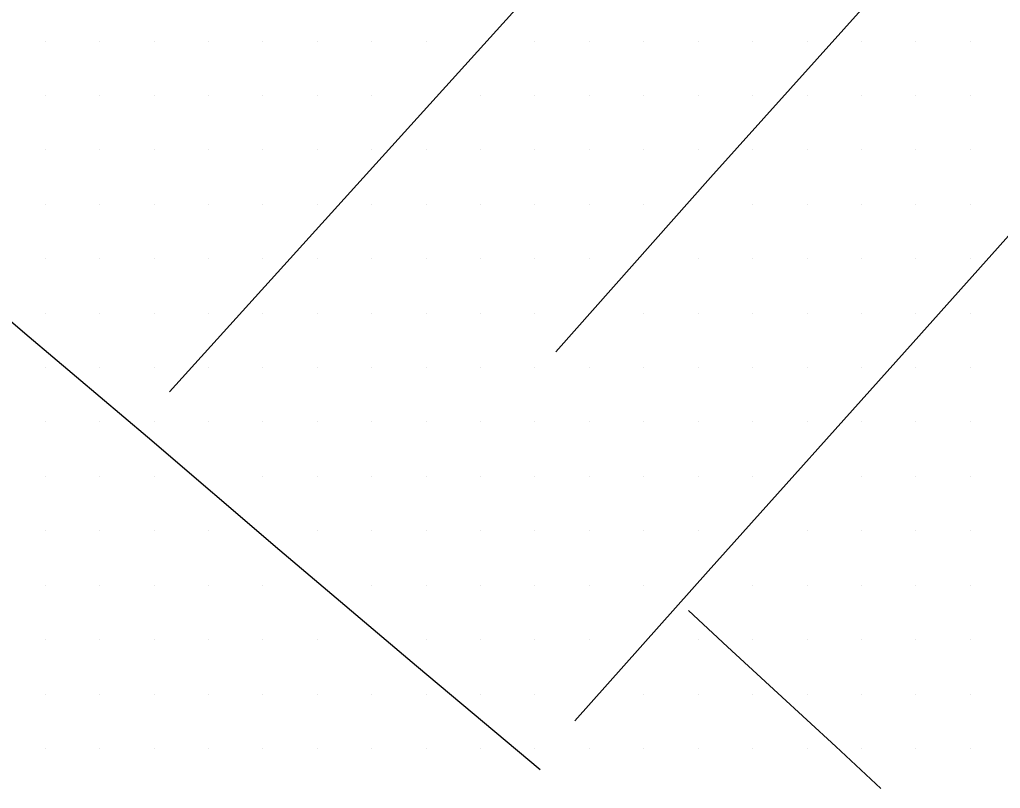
# Model space of a CAD drawing. Extents: x 1762120 to 1766775, y 709485 to 712965.
# Drawn here: x 1766222.57 to 1766267.63, y 710089.41 to 710124.74 of the extents above; entities that cross this region are included whole.
import ezdxf

# ---------------------------------------------------------------- set-up
doc = ezdxf.new("R2010")
doc.units = 0
doc.layers.add('Exist DTM Scan Elevation Point', color=7, linetype='Continuous')
doc.layers.add('Exist Roads EOT', color=7, linetype='Continuous')

msp = doc.modelspace()

# ---------------------------------------------------------------- linework, layer by layer
at = {"layer": 'Exist DTM Scan Elevation Point'}
for p, q in [((1766223.75, 710123.75), (1766223.75, 710123.75)), ((1766226.25, 710123.75), (1766226.25, 710123.75)), ((1766228.75, 710123.75), (1766228.75, 710123.75)), ((1766231.25, 710123.75), (1766231.25, 710123.75)), ((1766233.75, 710123.75), (1766233.75, 710123.75)), ((1766236.25, 710123.75), (1766236.25, 710123.75)), ((1766238.75, 710123.75), (1766238.75, 710123.75)), ((1766241.25, 710123.75), (1766241.25, 710123.75)), ((1766246.25, 710123.75), (1766246.25, 710123.75)), ((1766248.75, 710123.75), (1766248.75, 710123.75)), ((1766251.25, 710123.75), (1766251.25, 710123.75)), ((1766253.75, 710123.75), (1766253.75, 710123.75)), ((1766256.25, 710123.75), (1766256.25, 710123.75)), ((1766258.75, 710123.75), (1766258.75, 710123.75)), ((1766261.25, 710123.75), (1766261.25, 710123.75)), ((1766263.75, 710123.75), (1766263.75, 710123.75)), ((1766266.25, 710123.75), (1766266.25, 710123.75)), ((1766223.75, 710121.25), (1766223.75, 710121.25)), ((1766226.25, 710121.25), (1766226.25, 710121.25)), ((1766228.75, 710121.25), (1766228.75, 710121.25)), ((1766231.25, 710121.25), (1766231.25, 710121.25)), ((1766233.75, 710121.25), (1766233.75, 710121.25)), ((1766236.25, 710121.25), (1766236.25, 710121.25)), ((1766238.75, 710121.25), (1766238.75, 710121.25)), ((1766243.75, 710121.25), (1766243.75, 710121.25)), ((1766246.25, 710121.25), (1766246.25, 710121.25)), ((1766248.75, 710121.25), (1766248.75, 710121.25)), ((1766251.25, 710121.25), (1766251.25, 710121.25)), ((1766253.75, 710121.25), (1766253.75, 710121.25)), ((1766256.25, 710121.25), (1766256.25, 710121.25)), ((1766258.75, 710121.25), (1766258.75, 710121.25)), ((1766261.25, 710121.25), (1766261.25, 710121.25)), ((1766263.75, 710121.25), (1766263.75, 710121.25)), ((1766266.25, 710121.25), (1766266.25, 710121.25)), ((1766223.75, 710118.75), (1766223.75, 710118.75)), ((1766226.25, 710118.75), (1766226.25, 710118.75)), ((1766228.75, 710118.75), (1766228.75, 710118.75)), ((1766231.25, 710118.75), (1766231.25, 710118.75)), ((1766233.75, 710118.75), (1766233.75, 710118.75)), ((1766236.25, 710118.75), (1766236.25, 710118.75)), ((1766238.75, 710118.75), (1766238.75, 710118.75)), ((1766241.25, 710118.75), (1766241.25, 710118.75)), ((1766243.75, 710118.75), (1766243.75, 710118.75)), ((1766246.25, 710118.75), (1766246.25, 710118.75)), ((1766248.75, 710118.75), (1766248.75, 710118.75)), ((1766251.25, 710118.75), (1766251.25, 710118.75)), ((1766253.75, 710118.75), (1766253.75, 710118.75)), ((1766256.25, 710118.75), (1766256.25, 710118.75)), ((1766258.75, 710118.75), (1766258.75, 710118.75)), ((1766261.25, 710118.75), (1766261.25, 710118.75)), ((1766263.75, 710118.75), (1766263.75, 710118.75)), ((1766266.25, 710118.75), (1766266.25, 710118.75)), ((1766223.75, 710116.25), (1766223.75, 710116.25)), ((1766226.25, 710116.25), (1766226.25, 710116.25)), ((1766228.75, 710116.25), (1766228.75, 710116.25)), ((1766231.25, 710116.25), (1766231.25, 710116.25)), ((1766233.75, 710116.25), (1766233.75, 710116.25)), ((1766236.25, 710116.25), (1766236.25, 710116.25)), ((1766238.75, 710116.25), (1766238.75, 710116.25)), ((1766241.25, 710116.25), (1766241.25, 710116.25)), ((1766243.75, 710116.25), (1766243.75, 710116.25)), ((1766246.25, 710116.25), (1766246.25, 710116.25)), ((1766248.75, 710116.25), (1766248.75, 710116.25)), ((1766251.25, 710116.25), (1766251.25, 710116.25)), ((1766256.25, 710116.25), (1766256.25, 710116.25)), ((1766258.75, 710116.25), (1766258.75, 710116.25)), ((1766261.25, 710116.25), (1766261.25, 710116.25)), ((1766263.75, 710116.25), (1766263.75, 710116.25)), ((1766266.25, 710116.25), (1766266.25, 710116.25)), ((1766223.75, 710113.75), (1766223.75, 710113.75)), ((1766226.25, 710113.75), (1766226.25, 710113.75)), ((1766228.75, 710113.75), (1766228.75, 710113.75)), ((1766231.25, 710113.75), (1766231.25, 710113.75)), ((1766233.75, 710113.75), (1766233.75, 710113.75)), ((1766236.25, 710113.75), (1766236.25, 710113.75)), ((1766238.75, 710113.75), (1766238.75, 710113.75)), ((1766241.25, 710113.75), (1766241.25, 710113.75)), ((1766243.75, 710113.75), (1766243.75, 710113.75)), ((1766246.25, 710113.75), (1766246.25, 710113.75)), ((1766248.75, 710113.75), (1766248.75, 710113.75)), ((1766253.75, 710113.75), (1766253.75, 710113.75)), ((1766256.25, 710113.75), (1766256.25, 710113.75)), ((1766258.75, 710113.75), (1766258.75, 710113.75)), ((1766261.25, 710113.75), (1766261.25, 710113.75)), ((1766263.75, 710113.75), (1766263.75, 710113.75)), ((1766266.25, 710113.75), (1766266.25, 710113.75)), ((1766223.75, 710111.25), (1766223.75, 710111.25)), ((1766226.25, 710111.25), (1766226.25, 710111.25)), ((1766228.75, 710111.25), (1766228.75, 710111.25)), ((1766231.25, 710111.25), (1766231.25, 710111.25)), ((1766233.75, 710111.25), (1766233.75, 710111.25)), ((1766236.25, 710111.25), (1766236.25, 710111.25)), ((1766238.75, 710111.25), (1766238.75, 710111.25)), ((1766241.25, 710111.25), (1766241.25, 710111.25)), ((1766243.75, 710111.25), (1766243.75, 710111.25)), ((1766246.25, 710111.25), (1766246.25, 710111.25)), ((1766251.25, 710111.25), (1766251.25, 710111.25)), ((1766253.75, 710111.25), (1766253.75, 710111.25)), ((1766256.25, 710111.25), (1766256.25, 710111.25)), ((1766258.75, 710111.25), (1766258.75, 710111.25)), ((1766261.25, 710111.25), (1766261.25, 710111.25)), ((1766263.75, 710111.25), (1766263.75, 710111.25)), ((1766266.25, 710111.25), (1766266.25, 710111.25)), ((1766223.75, 710108.75), (1766223.75, 710108.75)), ((1766226.25, 710108.75), (1766226.25, 710108.75)), ((1766228.75, 710108.75), (1766228.75, 710108.75)), ((1766231.25, 710108.75), (1766231.25, 710108.75)), ((1766233.75, 710108.75), (1766233.75, 710108.75)), ((1766236.25, 710108.75), (1766236.25, 710108.75)), ((1766238.75, 710108.75), (1766238.75, 710108.75)), ((1766241.25, 710108.75), (1766241.25, 710108.75)), ((1766243.75, 710108.75), (1766243.75, 710108.75)), ((1766246.25, 710108.75), (1766246.25, 710108.75)), ((1766248.75, 710108.75), (1766248.75, 710108.75)), ((1766251.25, 710108.75), (1766251.25, 710108.75)), ((1766253.75, 710108.75), (1766253.75, 710108.75)), ((1766256.25, 710108.75), (1766256.25, 710108.75)), ((1766258.75, 710108.75), (1766258.75, 710108.75)), ((1766261.25, 710108.75), (1766261.25, 710108.75)), ((1766263.75, 710108.75), (1766263.75, 710108.75)), ((1766266.25, 710108.75), (1766266.25, 710108.75)), ((1766223.75, 710106.25), (1766223.75, 710106.25)), ((1766226.25, 710106.25), (1766226.25, 710106.25)), ((1766228.75, 710106.25), (1766228.75, 710106.25)), ((1766231.25, 710106.25), (1766231.25, 710106.25)), ((1766233.75, 710106.25), (1766233.75, 710106.25)), ((1766236.25, 710106.25), (1766236.25, 710106.25)), ((1766238.75, 710106.25), (1766238.75, 710106.25)), ((1766241.25, 710106.25), (1766241.25, 710106.25)), ((1766243.75, 710106.25), (1766243.75, 710106.25)), ((1766246.25, 710106.25), (1766246.25, 710106.25)), ((1766248.75, 710106.25), (1766248.75, 710106.25)), ((1766251.25, 710106.25), (1766251.25, 710106.25)), ((1766253.75, 710106.25), (1766253.75, 710106.25)), ((1766256.25, 710106.25), (1766256.25, 710106.25)), ((1766258.75, 710106.25), (1766258.75, 710106.25)), ((1766261.25, 710106.25), (1766261.25, 710106.25)), ((1766263.75, 710106.25), (1766263.75, 710106.25)), ((1766266.25, 710106.25), (1766266.25, 710106.25)), ((1766223.75, 710103.75), (1766223.75, 710103.75)), ((1766226.25, 710103.75), (1766226.25, 710103.75)), ((1766228.75, 710103.75), (1766228.75, 710103.75)), ((1766233.75, 710103.75), (1766233.75, 710103.75)), ((1766236.25, 710103.75), (1766236.25, 710103.75)), ((1766238.75, 710103.75), (1766238.75, 710103.75)), ((1766241.25, 710103.75), (1766241.25, 710103.75)), ((1766243.75, 710103.75), (1766243.75, 710103.75)), ((1766246.25, 710103.75), (1766246.25, 710103.75)), ((1766248.75, 710103.75), (1766248.75, 710103.75)), ((1766251.25, 710103.75), (1766251.25, 710103.75)), ((1766253.75, 710103.75), (1766253.75, 710103.75)), ((1766256.25, 710103.75), (1766256.25, 710103.75)), ((1766261.25, 710103.75), (1766261.25, 710103.75)), ((1766263.75, 710103.75), (1766263.75, 710103.75)), ((1766266.25, 710103.75), (1766266.25, 710103.75)), ((1766223.75, 710101.25), (1766223.75, 710101.25)), ((1766226.25, 710101.25), (1766226.25, 710101.25)), ((1766228.75, 710101.25), (1766228.75, 710101.25)), ((1766231.25, 710101.25), (1766231.25, 710101.25)), ((1766236.25, 710101.25), (1766236.25, 710101.25)), ((1766238.75, 710101.25), (1766238.75, 710101.25)), ((1766241.25, 710101.25), (1766241.25, 710101.25)), ((1766243.75, 710101.25), (1766243.75, 710101.25)), ((1766246.25, 710101.25), (1766246.25, 710101.25)), ((1766248.75, 710101.25), (1766248.75, 710101.25)), ((1766251.25, 710101.25), (1766251.25, 710101.25)), ((1766253.75, 710101.25), (1766253.75, 710101.25)), ((1766258.75, 710101.25), (1766258.75, 710101.25)), ((1766261.25, 710101.25), (1766261.25, 710101.25)), ((1766263.75, 710101.25), (1766263.75, 710101.25)), ((1766266.25, 710101.25), (1766266.25, 710101.25)), ((1766223.75, 710098.75), (1766223.75, 710098.75)), ((1766226.25, 710098.75), (1766226.25, 710098.75)), ((1766228.75, 710098.75), (1766228.75, 710098.75)), ((1766231.25, 710098.75), (1766231.25, 710098.75)), ((1766233.75, 710098.75), (1766233.75, 710098.75)), ((1766238.75, 710098.75), (1766238.75, 710098.75)), ((1766241.25, 710098.75), (1766241.25, 710098.75)), ((1766243.75, 710098.75), (1766243.75, 710098.75)), ((1766246.25, 710098.75), (1766246.25, 710098.75)), ((1766248.75, 710098.75), (1766248.75, 710098.75)), ((1766251.25, 710098.75), (1766251.25, 710098.75)), ((1766256.25, 710098.75), (1766256.25, 710098.75)), ((1766258.75, 710098.75), (1766258.75, 710098.75)), ((1766261.25, 710098.75), (1766261.25, 710098.75)), ((1766263.75, 710098.75), (1766263.75, 710098.75)), ((1766266.25, 710098.75), (1766266.25, 710098.75)), ((1766223.75, 710096.25), (1766223.75, 710096.25)), ((1766226.25, 710096.25), (1766226.25, 710096.25)), ((1766228.75, 710096.25), (1766228.75, 710096.25)), ((1766231.25, 710096.25), (1766231.25, 710096.25)), ((1766233.75, 710096.25), (1766233.75, 710096.25)), ((1766236.25, 710096.25), (1766236.25, 710096.25)), ((1766241.25, 710096.25), (1766241.25, 710096.25)), ((1766243.75, 710096.25), (1766243.75, 710096.25)), ((1766246.25, 710096.25), (1766246.25, 710096.25)), ((1766248.75, 710096.25), (1766248.75, 710096.25)), ((1766253.75, 710096.25), (1766253.75, 710096.25)), ((1766256.25, 710096.25), (1766256.25, 710096.25)), ((1766258.75, 710096.25), (1766258.75, 710096.25)), ((1766261.25, 710096.25), (1766261.25, 710096.25)), ((1766263.75, 710096.25), (1766263.75, 710096.25)), ((1766266.25, 710096.25), (1766266.25, 710096.25)), ((1766223.75, 710093.75), (1766223.75, 710093.75)), ((1766226.25, 710093.75), (1766226.25, 710093.75)), ((1766228.75, 710093.75), (1766228.75, 710093.75)), ((1766231.25, 710093.75), (1766231.25, 710093.75)), ((1766233.75, 710093.75), (1766233.75, 710093.75)), ((1766236.25, 710093.75), (1766236.25, 710093.75)), ((1766238.75, 710093.75), (1766238.75, 710093.75)), ((1766241.25, 710093.75), (1766241.25, 710093.75)), ((1766243.75, 710093.75), (1766243.75, 710093.75)), ((1766246.25, 710093.75), (1766246.25, 710093.75)), ((1766251.25, 710093.75), (1766251.25, 710093.75)), ((1766253.75, 710093.75), (1766253.75, 710093.75)), ((1766256.25, 710093.75), (1766256.25, 710093.75)), ((1766258.75, 710093.75), (1766258.75, 710093.75)), ((1766261.25, 710093.75), (1766261.25, 710093.75)), ((1766263.75, 710093.75), (1766263.75, 710093.75)), ((1766266.25, 710093.75), (1766266.25, 710093.75)), ((1766223.75, 710091.25), (1766223.75, 710091.25)), ((1766226.25, 710091.25), (1766226.25, 710091.25)), ((1766228.75, 710091.25), (1766228.75, 710091.25)), ((1766231.25, 710091.25), (1766231.25, 710091.25)), ((1766233.75, 710091.25), (1766233.75, 710091.25)), ((1766236.25, 710091.25), (1766236.25, 710091.25)), ((1766238.75, 710091.25), (1766238.75, 710091.25)), ((1766241.25, 710091.25), (1766241.25, 710091.25)), ((1766243.75, 710091.25), (1766243.75, 710091.25)), ((1766246.25, 710091.25), (1766246.25, 710091.25)), ((1766248.75, 710091.25), (1766248.75, 710091.25)), ((1766251.25, 710091.25), (1766251.25, 710091.25)), ((1766253.75, 710091.25), (1766253.75, 710091.25)), ((1766256.25, 710091.25), (1766256.25, 710091.25)), ((1766258.75, 710091.25), (1766258.75, 710091.25)), ((1766261.25, 710091.25), (1766261.25, 710091.25)), ((1766263.75, 710091.25), (1766263.75, 710091.25)), ((1766266.25, 710091.25), (1766266.25, 710091.25))]:
    msp.add_line(p, q, dxfattribs=at)
at = {"layer": 'Exist Roads EOT'}
for points in [[(1766247.215, 710109.469), (1766254.322, 710117.481), (1766281.542, 710147.794), (1766305.37, 710174.304), (1766327.052, 710198.498)], [(1766229.449, 710107.629), (1766246.374, 710126.353), (1766267.974, 710150.305), (1766286.114, 710170.415), (1766294.813, 710180.104), (1766296.975, 710182.561)], [(1766248.084, 710092.515), (1766254.209, 710099.395), (1766263.624, 710109.898), (1766270.597, 710117.694), (1766290.064, 710139.368), (1766317.645, 710170.319)], [(1766246.489, 710090.264), (1766240.804, 710095.024), (1766234.527, 710100.347), (1766228.443, 710105.55), (1766223.002, 710110.147), (1766214.865, 710117.121), (1766210.084, 710121.196)], [(1766253.303, 710097.592), (1766255.102, 710095.925), (1766257.411, 710093.794), (1766260.07, 710091.339), (1766262.139, 710089.413)]]:
    msp.add_lwpolyline(points, dxfattribs=at)

doc.saveas('drawing.dxf')
